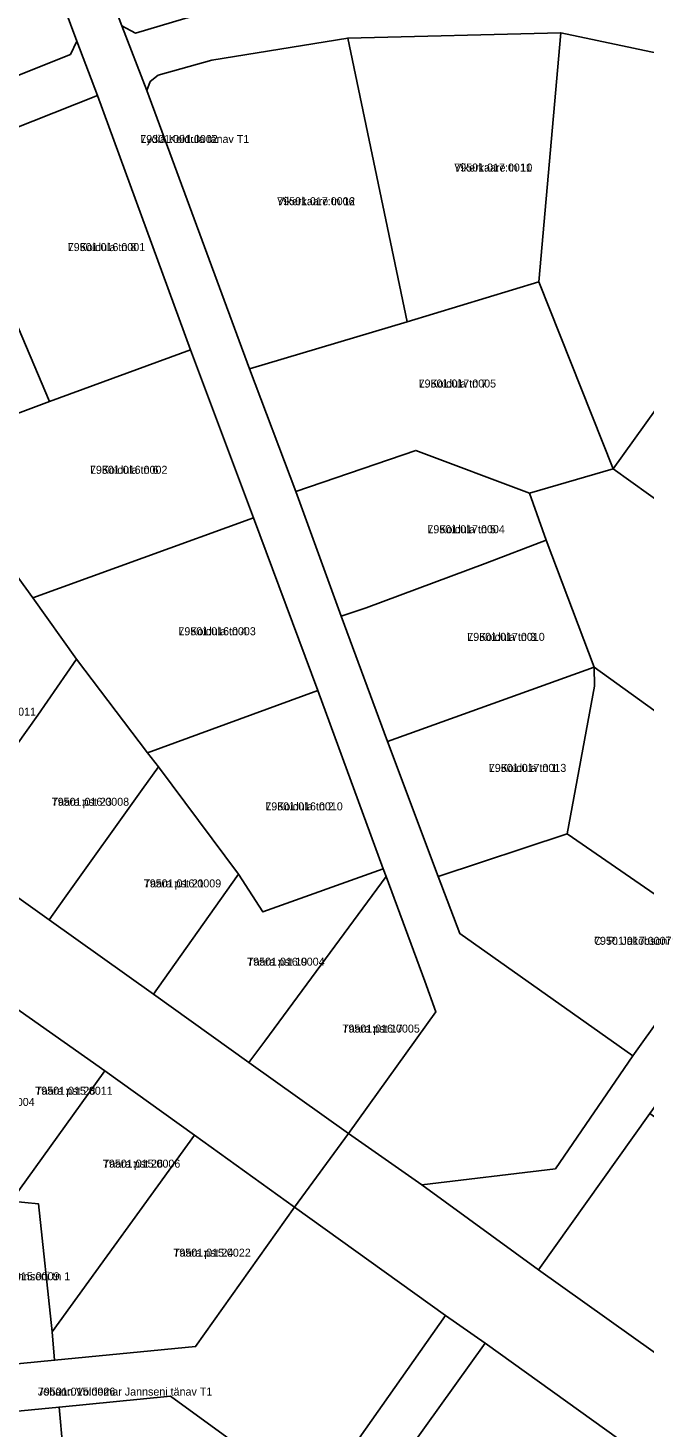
# Model space of a CAD drawing. Extents: x 643847 to 663718, y 6468443 to 6482775.
# Drawn here: x 657964.5 to 658080, y 6474413.9 to 6474676.3 of the extents above; entities that cross this region are included whole.
import ezdxf

# ---------------------------------------------------------------- set-up
doc = ezdxf.new("R2010")
doc.units = 0
for name, color, linetype in [('L_AADRESS', 7, 'Continuous'), ('PIIR', 7, 'Continuous'), ('TUNNUS', 7, 'Continuous')]:
    doc.layers.add(name, color=color, linetype=linetype)

msp = doc.modelspace()

# ---------------------------------------------------------------- linework, layer by layer
at = {"layer": 'PIIR'}
for points in [[(658103.87, 6474667), (658064.25, 6474675.38), (658024.35, 6474674.36), (657998.92, 6474670.23), (657988.84, 6474667.39), (657987.37, 6474666.23), (657986.75, 6474664.56), (657982.01, 6474676.66), (657984.59, 6474675.28), (657993.86, 6474678.04), (658004.95, 6474680.59), (658015.48, 6474682.6), (658005.47, 6474713.48), (658003.98, 6474718.09), (658024.97, 6474719.99), (658024.66, 6474715.01), (658011.95, 6474713.8), (658020.26, 6474683.3), (658042.36, 6474685.2), (658071.76, 6474684.01), (658102.36, 6474677.14)], [(657982.01, 6474676.66), (657986.75, 6474664.56), (658005.93, 6474612.35), (658014.62, 6474589.37), (658023.14, 6474566.04), (658031.82, 6474542.52), (658041.29, 6474517.21), (658045.35, 6474506.53), (658077.74, 6474483.63), (658063.23, 6474462.47), (658038.19, 6474459.42), (658024.5, 6474469.04), (658040.84, 6474491.84), (658038.8, 6474497.59), (658031.56, 6474517.23), (658030.97, 6474518.66), (658018.75, 6474552.09), (658006.68, 6474584.47), (657994.88, 6474615.95), (657977.49, 6474663.6), (657973.64, 6474673.77), (657965.47, 6474695.67)], [(657948.89, 6474523.04), (657968.42, 6474509.1), (657987.96, 6474495.15), (658005.84, 6474482.38), (658024.5, 6474469.04), (658014.36, 6474455.26), (657995.64, 6474468.73), (657978.87, 6474480.84), (657960.89, 6474493.48)], [(658104.07, 6474390.98), (658075.3, 6474411.63), (658050.05, 6474429.75), (658042.68, 6474434.98), (658014.36, 6474455.26), (658024.5, 6474469.04), (658038.19, 6474459.42), (658060.05, 6474443.5), (658086.11, 6474424.94)], [(657815.82, 6474411.81), (657847.94, 6474414.89), (657872.24, 6474417.21), (657896.53, 6474419.55), (657920.83, 6474421.89), (657945.13, 6474424.24), (657969.43, 6474426.57), (657995.86, 6474429.12), (658014.36, 6474455.26), (658042.68, 6474434.98), (658018.17, 6474400.14), (657991.14, 6474419.81), (657970.3, 6474417.79), (657943.04, 6474415.13), (657920.12, 6474412.91)]]:
    msp.add_lwpolyline(points, dxfattribs=at)
for points in [[(657972.79, 6474701.12), (658005.47, 6474713.48), (658015.48, 6474682.6), (658004.95, 6474680.59), (657993.86, 6474678.04), (657984.59, 6474675.28), (657982.01, 6474676.66)], [(657973.64, 6474673.77), (657972.41, 6474671.29), (657944.1, 6474659.99), (657932.47, 6474683.57), (657936.82, 6474685.15), (657960.87, 6474693.91), (657965.47, 6474695.67)], [(658064.25, 6474675.38), (658060.11, 6474628.67), (658035.49, 6474621.16), (658024.35, 6474674.36)], [(658103.87, 6474667), (658092.25, 6474619.06), (658074.08, 6474593.61), (658060.11, 6474628.67), (658064.25, 6474675.38)], [(657922.29, 6474647.68), (657944.1, 6474659.99), (657972.41, 6474671.29), (657973.64, 6474673.77), (657977.49, 6474663.6), (657948.93, 6474652.28), (657918.16, 6474635.06), (657892.49, 6474616.2), (657883.23, 6474607.81), (657873.38, 6474598.3), (657863.96, 6474586.16), (657864.36, 6474583.56), (657855.09, 6474590.02), (657866.61, 6474603.41), (657876.36, 6474613.64), (657886.84, 6474622.78), (657897.86, 6474631.81), (657908.9, 6474638.78)], [(657988.84, 6474667.39), (657998.92, 6474670.23), (658024.35, 6474674.36), (658035.49, 6474621.16), (658005.93, 6474612.35), (657986.75, 6474664.56), (657987.37, 6474666.23)], [(657994.88, 6474615.95), (657968.49, 6474606.26), (657948.93, 6474652.28), (657977.49, 6474663.6)], [(657937.78, 6474607.86), (657924.06, 6474626.89), (657918.16, 6474635.06), (657948.93, 6474652.28), (657968.49, 6474606.26), (657945.1, 6474597.49)], [(658005.93, 6474612.35), (658035.49, 6474621.16), (658060.11, 6474628.67), (658074.08, 6474593.61), (658058.37, 6474589.09), (658037.08, 6474597.1), (658014.62, 6474589.37)], [(658176.54, 6474624.72), (658185.58, 6474618.38), (658168.92, 6474595.31), (658167.16, 6474592.88), (658164.71, 6474589.49), (658144.02, 6474560.33), (658123, 6474531.09), (658102.09, 6474502.1), (658080.91, 6474472.8), (658060.05, 6474443.5), (658038.19, 6474459.42), (658063.23, 6474462.47), (658077.74, 6474483.63), (658093.59, 6474505.79), (658109.83, 6474528.11), (658128.64, 6474554.5), (658143.25, 6474574.89), (658111.89, 6474597.25), (658115.42, 6474602.11), (658146.73, 6474579.69), (658162.57, 6474601.54), (658177.14, 6474621.92)], [(658097.22, 6474577.04), (658074.08, 6474593.61), (658092.25, 6474619.06), (658113.86, 6474603.38), (658115.42, 6474602.11), (658111.89, 6474597.25)], [(658006.68, 6474584.47), (657965.35, 6474569.46), (657958.73, 6474578.53), (657945.1, 6474597.49), (657968.49, 6474606.26), (657994.88, 6474615.95)], [(658014.62, 6474589.37), (658037.08, 6474597.1), (658058.37, 6474589.09), (658061.5, 6474580.29), (658050.07, 6474575.9), (658027.81, 6474567.58), (658023.14, 6474566.04)], [(658109.83, 6474528.11), (658070.47, 6474556.46), (658061.5, 6474580.29), (658058.37, 6474589.09), (658074.08, 6474593.61), (658097.22, 6474577.04), (658128.64, 6474554.5)], [(658018.75, 6474552.09), (657986.85, 6474540.42), (657973.57, 6474557.98), (657965.35, 6474569.46), (658006.68, 6474584.47)], [(657929.36, 6474536.99), (657932.27, 6474541.06), (657946.79, 6474561.42), (657958.73, 6474578.53), (657965.35, 6474569.46), (657973.57, 6474557.98), (657966.32, 6474547.47), (657948.89, 6474523.04)], [(658023.14, 6474566.04), (658027.81, 6474567.58), (658050.07, 6474575.9), (658061.5, 6474580.29), (658070.47, 6474556.46), (658031.82, 6474542.52)], [(657948.89, 6474523.04), (657966.32, 6474547.47), (657973.57, 6474557.98), (657986.85, 6474540.42), (657988.91, 6474537.79), (657985.85, 6474533.52), (657971.33, 6474513.17), (657968.42, 6474509.1)], [(658031.82, 6474542.52), (658070.47, 6474556.46), (658070.53, 6474552.91), (658065.46, 6474525.24), (658041.29, 6474517.21)], [(658070.47, 6474556.46), (658109.83, 6474528.11), (658093.59, 6474505.79), (658065.46, 6474525.24), (658070.53, 6474552.91)], [(658030.97, 6474518.66), (658008.46, 6474510.61), (658003.87, 6474517.65), (657988.91, 6474537.79), (657986.85, 6474540.42), (658018.75, 6474552.09)], [(657968.42, 6474509.1), (657971.33, 6474513.17), (657985.85, 6474533.52), (657988.91, 6474537.79), (658003.87, 6474517.65), (657990.86, 6474499.22), (657987.96, 6474495.15)], [(658077.74, 6474483.63), (658045.35, 6474506.53), (658041.29, 6474517.21), (658065.46, 6474525.24), (658093.59, 6474505.79)], [(657987.96, 6474495.15), (657990.86, 6474499.22), (658003.87, 6474517.65), (658008.46, 6474510.61), (658030.97, 6474518.66), (658031.56, 6474517.23), (658008.82, 6474486.4), (658005.84, 6474482.38)], [(658008.82, 6474486.4), (658031.56, 6474517.23), (658038.8, 6474497.59), (658040.84, 6474491.84), (658024.5, 6474469.04), (658005.84, 6474482.38)], [(657978.87, 6474480.84), (657961.34, 6474456.4), (657956.53, 6474479.28), (657952.78, 6474481.82), (657960.89, 6474493.48)], [(657961.34, 6474456.4), (657978.87, 6474480.84), (657995.64, 6474468.73), (657968.99, 6474431.9), (657966.4, 6474455.91)], [(658080.91, 6474472.8), (658090.8, 6474465.81), (658099.81, 6474459.81), (658103.41, 6474457.23), (658106.1, 6474455.34), (658108.92, 6474453.36), (658086.11, 6474424.94), (658060.05, 6474443.5)], [(658014.36, 6474455.26), (657995.86, 6474429.12), (657969.43, 6474426.57), (657968.99, 6474431.9), (657995.64, 6474468.73)], [(657945.13, 6474424.24), (657942.31, 6474453.64), (657952.27, 6474454.59), (657952.82, 6474458.65), (657961.34, 6474456.4), (657966.4, 6474455.91), (657968.99, 6474431.9), (657969.43, 6474426.57)], [(658042.68, 6474434.98), (658050.05, 6474429.75), (658024.68, 6474394.3), (658019.72, 6474386.9), (658008.92, 6474371.61), (657998.38, 6474357.15), (657988, 6474342.93), (657967.41, 6474314.34), (657945.66, 6474284.26), (657934.67, 6474269.42), (657925.8, 6474257.54), (657926.36, 6474254.14), (657915.62, 6474262.13), (657918.97, 6474262.55), (657933.98, 6474283.48), (657950.34, 6474306.23), (657967.86, 6474330.6), (657985.44, 6474354.87), (658000.43, 6474375.6), (658018.17, 6474400.14)], [(658050.05, 6474429.75), (658075.3, 6474411.63), (658060.48, 6474391.14), (658055.2, 6474394.85), (658050.41, 6474388.14), (658055.03, 6474384.82), (658053.75, 6474382.96), (658049.7, 6474377.11), (658044.15, 6474381.09), (658024.68, 6474394.3)], [(657991.14, 6474419.81), (658018.17, 6474400.14), (658000.43, 6474375.6), (657991.67, 6474381.63), (657972.37, 6474394.9), (657970.3, 6474417.79)], [(657943.04, 6474415.13), (657970.3, 6474417.79), (657972.37, 6474394.9), (657957.64, 6474374.36), (657946.12, 6474382.4), (657945.92, 6474384.24)]]:
    msp.add_lwpolyline(points, close=True, dxfattribs=at)

# ---------------------------------------------------------------- texts
at = {"layer": 'L_AADRESS'}
for s, p in [('Lydia Koidula tänav T1', (657985.5, 6474654.71)), ('Vikerkaare tn 10', (658044.3, 6474649.36)), ('Vikerkaare tn 12', (658011.12, 6474643.05)), ('L. Koidula tn 8', (657971.91, 6474634.45)), ('L. Koidula tn 7', (658037.62, 6474608.88)), ('L. Koidula tn 6', (657976.07, 6474592.71)), ('L. Koidula tn 5', (658039.26, 6474581.57)), ('L. Koidula tn 4', (657992.63, 6474562.45)), ('L. Koidula tn 3', (658046.73, 6474561.4)), ('L. Koidula tn 1', (658050.77, 6474536.84)), ('Taara pst 23', (657968.9, 6474530.49)), ('L. Koidula tn 2', (658008.91, 6474529.63)), ('Taara pst 21', (657986.14, 6474515.19)), ('C. R. Jakobsoni tn 13a', (658070.47, 6474504.43)), ('Taara pst 19', (658005.51, 6474500.52)), ('Taara pst 17', (658023.34, 6474487.98)), ('Taara pst 28', (657965.82, 6474476.33)), ('Taara pst 26', (657978.49, 6474462.67)), ('Taara pst 24', (657991.68, 6474445.98)), ('J. V. Jannseni tn 1', (657955.87, 6474441.56)), ('Johann Voldemar Jannseni tänav T1', (657966.31, 6474419.94))]:
    msp.add_text(s, height=1.5, dxfattribs=at).set_placement(p)
at = {"layer": 'TUNNUS'}
for s, p in [('79301:001:0002', (657985.5, 6474654.71)), ('79501:017:0011', (658044.3, 6474649.36)), ('79501:017:0006', (658011.12, 6474643.05)), ('79501:016:0001', (657971.91, 6474634.45)), ('79501:017:0005', (658037.62, 6474608.88)), ('79501:016:0002', (657976.07, 6474592.71)), ('79501:017:0004', (658039.26, 6474581.57)), ('79501:016:0003', (657992.63, 6474562.45)), ('79501:017:0010', (658046.73, 6474561.4)), ('79501:016:0011', (657951.46, 6474547.38)), ('79501:017:0013', (658050.77, 6474536.84)), ('79501:016:0008', (657968.9, 6474530.49)), ('79501:016:0010', (658008.91, 6474529.63)), ('79501:016:0009', (657986.14, 6474515.19)), ('79501:017:0007', (658070.47, 6474504.43)), ('79501:016:0004', (658005.51, 6474500.52)), ('79501:016:0005', (658023.34, 6474487.98)), ('79501:015:0011', (657965.82, 6474476.33)), ('79501:015:0004', (657951.21, 6474474.23)), ('79501:015:0006', (657978.49, 6474462.67)), ('79501:015:0022', (657991.68, 6474445.98)), ('79501:015:0009', (657955.87, 6474441.56)), ('79501:015:0026', (657966.31, 6474419.94))]:
    msp.add_text(s, height=1.5, dxfattribs=at).set_placement(p)

doc.saveas('drawing.dxf')
